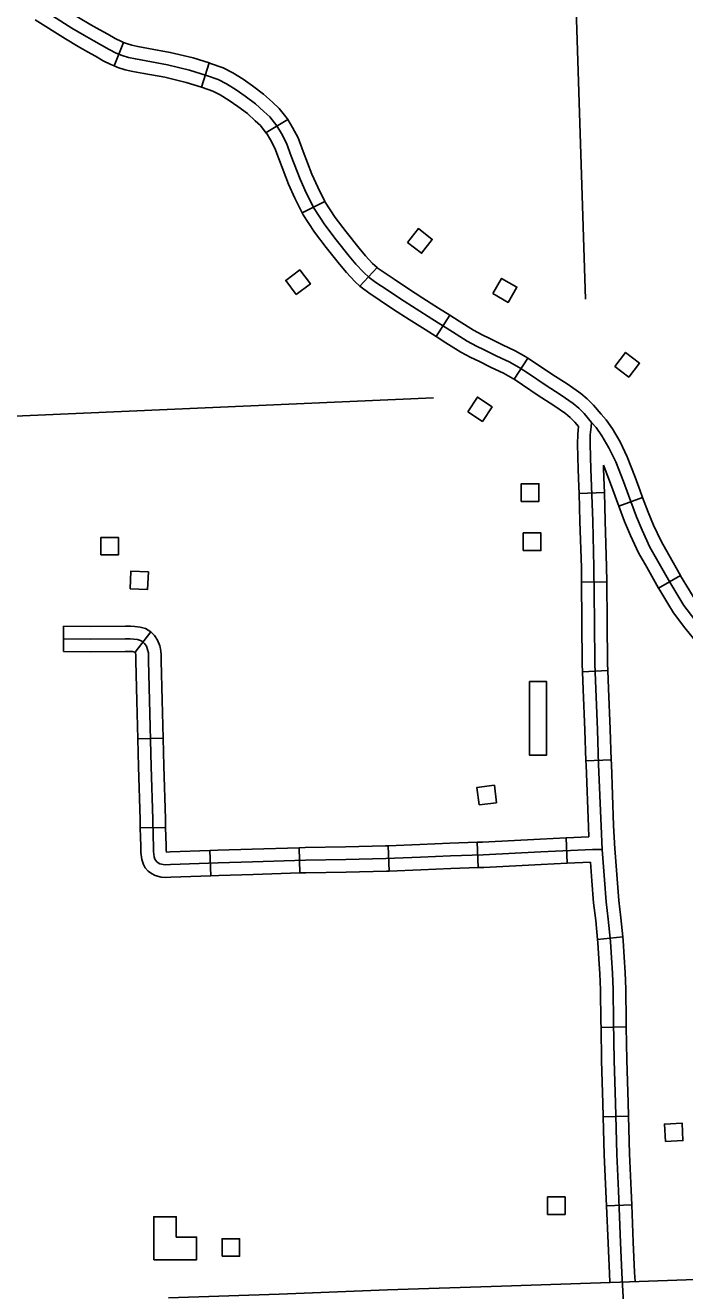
# Model space of a CAD drawing. Extents: x 1084508 to 1142749, y 1057638 to 1093403.
# Drawn here: x 1133602 to 1134828, y 1062907 to 1065260 of the extents above; entities that cross this region are included whole.
import ezdxf

# ---------------------------------------------------------------- set-up
doc = ezdxf.new("R2010")
doc.units = 0
for name, color, linetype in [('Level 15', 7, 'Continuous'), ('Level 32', 7, 'Continuous'), ('Level 5', 7, 'Continuous'), ('Level 56', 7, 'Continuous'), ('Level 58', 7, 'Continuous')]:
    doc.layers.add(name, color=color, linetype=linetype)

msp = doc.modelspace()

# ---------------------------------------------------------------- linework, layer by layer
at = {"layer": 'Level 15'}
for points in [[(1134708.1, 1062923.5), (1135006.9, 1062933.6), (1135216.1, 1062941), (1135421.7, 1062948), (1135627.9, 1062955.3), (1135834.4, 1062961.8), (1136037.3, 1062968.5), (1136244.3, 1062976.6), (1136395.8, 1062985.6)], [(1133868, 1062893.9), (1134073.7, 1062900.8), (1134275.7, 1062908.7), (1134487.6, 1062916), (1134708.1, 1062923.5)]]:
    msp.add_lwpolyline(points, dxfattribs=at)
at = {"layer": 'Level 32'}
for p, q in [((1133784.8, 1065227.9), (1133766.9, 1065184.4)), ((1133943.7, 1065189.9), (1133929.7, 1065144.9)), ((1134089.9, 1065084.8), (1134049.6, 1065060.5)), ((1134158.9, 1064932.3), (1134116.7, 1064911.4)), ((1134256.2, 1064809.4), (1134224.2, 1064774.9)), ((1134391.1, 1064720.9), (1134366, 1064681)), ((1134536.7, 1064641.1), (1134510.7, 1064601.8)), ((1134678.9, 1064391), (1134631.9, 1064389.6)), ((1134705.7, 1064365.9), (1134749.9, 1064382.2)), ((1134779.4, 1064213.6), (1134820.4, 1064236.7)), ((1134683.2, 1064224.9), (1134636.1, 1064224.4)), ((1133672.7, 1064095.6), (1133673.1, 1064142.6)), ((1133806.1, 1064094.4), (1133835.2, 1064132.4)), ((1134685, 1064060.1), (1134637.9, 1064057.8)), ((1133811.4, 1063933.2), (1133858.4, 1063934.4)), ((1134691.4, 1063894.2), (1134644.3, 1063892.5)), ((1133815.7, 1063767.6), (1133862.7, 1063768.7)), ((1134443.8, 1063694.1), (1134442.2, 1063741.1)), ((1134609.6, 1063702), (1134607.5, 1063749)), ((1133947, 1063678.8), (1133945.2, 1063725.8)), ((1134112.4, 1063683.9), (1134111, 1063730.9)), ((1134278.4, 1063687.3), (1134276.4, 1063734.3)), ((1134665.9, 1063560.4), (1134712.8, 1063564.9)), ((1134672.5, 1063396.7), (1134719.5, 1063397.6)), ((1134676.7, 1063230.8), (1134723.8, 1063232.1)), ((1134682.6, 1063064.9), (1134729.6, 1063066.8))]:
    msp.add_line(p, q, dxfattribs=at)
for points in [[(1134655, 1064521.7), (1134641.1, 1064537.9), (1134631, 1064548.3), (1134620.7, 1064556.7), (1134598.1, 1064572.4), (1134568.4, 1064591.4), (1134539.4, 1064611), (1134520.5, 1064623.6), (1134501.9, 1064633.9), (1134478.7, 1064644.7), (1134455.5, 1064656.6), (1134441.1, 1064663.2), (1134423.7, 1064672.7), (1134396.4, 1064689.8), (1134357.8, 1064714), (1134328.6, 1064732.5), (1134299.7, 1064751.3), (1134274.7, 1064768), (1134254, 1064781.9), (1134241.5, 1064791), (1134231.1, 1064800.6), (1134216.7, 1064815.8), (1134204.3, 1064830.9), (1134179.7, 1064861.3), (1134159, 1064889.1), (1134139, 1064919.4), (1134124.5, 1064948.6), (1134113.1, 1064973.7), (1134096.5, 1065016.8), (1134087.6, 1065040.9), (1134078.4, 1065058.4), (1134069.5, 1065073.1), (1134056.4, 1065089.4), (1134045.5, 1065099.7), (1134030.1, 1065113.7), (1134010.8, 1065128.2), (1133993.9, 1065139.7), (1133976.1, 1065150.9), (1133960.3, 1065159.1), (1133938.6, 1065166.8), (1133907.5, 1065176.5), (1133866.5, 1065186.3), (1133826.7, 1065193.7), (1133806.6, 1065197.2), (1133793.9, 1065200), (1133781.9, 1065203.7), (1133770.7, 1065208.3), (1133758.1, 1065214.7), (1133743.9, 1065222.8), (1133729.1, 1065230.8), (1133711.8, 1065240.7), (1133688.7, 1065254.5), (1133609.8, 1065304.4)], [(1133784.8, 1065227.9), (1133780.6, 1065229.7), (1133769.3, 1065235.4), (1133755.3, 1065243.4), (1133740.5, 1065251.3), (1133723.7, 1065261), (1133701, 1065274.6), (1133645.5, 1065309.7)], [(1133766.9, 1065184.4), (1133760.8, 1065186.9), (1133746.9, 1065194), (1133732.5, 1065202.2), (1133717.6, 1065210.2), (1133699.9, 1065220.4), (1133676.4, 1065234.4), (1133620.3, 1065269.9)], [(1133943.7, 1065189.9), (1133913.8, 1065199.2), (1133871.4, 1065209.3), (1133830.9, 1065216.8), (1133811.2, 1065220.3), (1133799.8, 1065222.8), (1133789.9, 1065225.8), (1133784.8, 1065227.9)], [(1133929.7, 1065144.9), (1133901.3, 1065153.8), (1133861.6, 1065163.3), (1133822.6, 1065170.5), (1133802.1, 1065174.1), (1133787.9, 1065177.2), (1133773.9, 1065181.5), (1133766.9, 1065184.4)], [(1134089.9, 1065084.8), (1134088.8, 1065086.6), (1134073.8, 1065105.4), (1134061.5, 1065117), (1134045.1, 1065131.9), (1134024.5, 1065147.3), (1134006.8, 1065159.4), (1133987.8, 1065171.3), (1133969.7, 1065180.8), (1133946, 1065189.1), (1133943.7, 1065189.9)], [(1134050.1, 1065059.6), (1134039.1, 1065073.4), (1134029.5, 1065082.4), (1134015.1, 1065095.6), (1133997.2, 1065109), (1133981, 1065120), (1133964.3, 1065130.5), (1133950.9, 1065137.5), (1133931.2, 1065144.4), (1133929.7, 1065144.9)], [(1134158.9, 1064932.3), (1134145.7, 1064958.7), (1134134.8, 1064982.8), (1134118.5, 1065025.1), (1134109.2, 1065050.4), (1134098.9, 1065070), (1134089.9, 1065084.8)], [(1134116.7, 1064911.4), (1134103.2, 1064938.5), (1134091.4, 1064964.6), (1134074.4, 1065008.5), (1134066.1, 1065031.3), (1134057.9, 1065046.8), (1134049.6, 1065060.5)], [(1134256.2, 1064809.4), (1134247.7, 1064817.3), (1134234.3, 1064831.4), (1134222.6, 1064845.8), (1134198.3, 1064875.7), (1134178.2, 1064902.6), (1134159.4, 1064931.1), (1134158.9, 1064932.3)], [(1134224.2, 1064774.9), (1134214.6, 1064783.8), (1134199, 1064800.2), (1134186.1, 1064816), (1134161.1, 1064846.8), (1134139.7, 1064875.5), (1134118.5, 1064907.6), (1134116.7, 1064911.4)], [(1134391.1, 1064720.9), (1134370.3, 1064733.9), (1134341.3, 1064752.3), (1134312.6, 1064770.9), (1134287.8, 1064787.6), (1134267.5, 1064801.2), (1134256.5, 1064809.2), (1134256.2, 1064809.4)], [(1134366, 1064681), (1134345.2, 1064694.1), (1134315.9, 1064712.7), (1134286.7, 1064731.6), (1134261.5, 1064748.5), (1134240.6, 1064762.6), (1134226.5, 1064772.7), (1134224.2, 1064774.9)], [(1134536.7, 1064641.1), (1134532.8, 1064643.7), (1134512.6, 1064654.9), (1134489, 1064665.9), (1134465.8, 1064677.7), (1134451.6, 1064684.3), (1134435.5, 1064693), (1134408.9, 1064709.7), (1134391.1, 1064720.9)], [(1134510.7, 1064601.8), (1134508.2, 1064603.5), (1134491.2, 1064613), (1134468.4, 1064623.5), (1134445.2, 1064635.4), (1134430.5, 1064642.2), (1134411.8, 1064652.3), (1134383.9, 1064669.8), (1134366, 1064681)], [(1134672.9, 1064537), (1134658.5, 1064553.8), (1134646.9, 1064565.7), (1134634.8, 1064575.5), (1134611.2, 1064592), (1134581.3, 1064611.1), (1134552.5, 1064630.6), (1134536.7, 1064641.1)], [(1134630.5, 1064514.1), (1134623.7, 1064522), (1134615.1, 1064530.9), (1134606.5, 1064537.9), (1134585, 1064552.8), (1134555.4, 1064571.8), (1134526.3, 1064591.5), (1134510.7, 1064601.8)], [(1134674.9, 1063727.8), (1134672.5, 1063770.9), (1134668.1, 1063885.6), (1134665.7, 1063950.3), (1134663, 1064026.1), (1134660.8, 1064073), (1134660.4, 1064150.9), (1134659.4, 1064252.5), (1134657, 1064338), (1134655, 1064403.1), (1134653.5, 1064434.8), (1134652.1, 1064480.9), (1134652.6, 1064498.2), (1134654.1, 1064513.2), (1134655, 1064521.7)], [(1134655, 1064521.7), (1134663.5, 1064511.8), (1134674, 1064496.7), (1134687, 1064474.4), (1134699.8, 1064448.2), (1134714, 1064411.5), (1134723.4, 1064386), (1134738.2, 1064345.9), (1134748.8, 1064321.1), (1134763.3, 1064289.9), (1134778, 1064263.9), (1134800.2, 1064224.7), (1134816.9, 1064196.8), (1134826.6, 1064181.2), (1134847.1, 1064154.4)], [(1134672.8, 1064537.1), (1134682.2, 1064526.2), (1134693.8, 1064509.4), (1134707.8, 1064485.5), (1134721.4, 1064457.7), (1134736.1, 1064419.9), (1134745.5, 1064394.1), (1134749.9, 1064382.2)], [(1134631.9, 1064389.6), (1134631.5, 1064402.2), (1134629.9, 1064433.9), (1134628.5, 1064481), (1134629.1, 1064499.7), (1134630.5, 1064514.1)], [(1134678.9, 1064391), (1134678.6, 1064404.1), (1134677, 1064435.8), (1134676.8, 1064441.8)], [(1134676.8, 1064441.8), (1134678.2, 1064438.8), (1134692, 1064403.2), (1134701.3, 1064377.8), (1134705.7, 1064365.9)], [(1134636.1, 1064224.4), (1134635.9, 1064252.1), (1134633.4, 1064337.3), (1134631.9, 1064389.6)], [(1134683.2, 1064224.9), (1134682.9, 1064253), (1134680.5, 1064338.7), (1134678.9, 1064391)], [(1134749.9, 1064382.2), (1134760.1, 1064354.6), (1134770.3, 1064330.7), (1134784.3, 1064300.6), (1134798.5, 1064275.5), (1134820.4, 1064236.7)], [(1134705.7, 1064365.9), (1134716.3, 1064337.2), (1134727.2, 1064311.5), (1134742.4, 1064279.1), (1134757.5, 1064252.3), (1134779.4, 1064213.6)], [(1134820.4, 1064236.7), (1134820.5, 1064236.6), (1134837, 1064209.1), (1134846, 1064194.6), (1134865.6, 1064169), (1134880.9, 1064150.1), (1134905.7, 1064120.5), (1134916.5, 1064108.1)], [(1134637.9, 1064057.8), (1134637.3, 1064072.3), (1134636.8, 1064150.8), (1134636.1, 1064224.4)], [(1134685, 1064060.1), (1134684.3, 1064073.6), (1134683.9, 1064151.1), (1134683.2, 1064224.9)], [(1134779.4, 1064213.6), (1134779.8, 1064212.8), (1134796.8, 1064184.6), (1134807.2, 1064167.8), (1134828.6, 1064139.9), (1134844.5, 1064120.1), (1134869.9, 1064089.8), (1134881.1, 1064077.1)], [(1133673.1, 1064142.6), (1133723.6, 1064142.3), (1133788.2, 1064142.8), (1133797.7, 1064142.5), (1133805.5, 1064142.4), (1133815.5, 1064140.8), (1133825.3, 1064138.2), (1133835.2, 1064132.4), (1133842, 1064125.4), (1133848, 1064116.5), (1133852.1, 1064106.2), (1133852.5, 1064103.9)], [(1133672.9, 1064119.1), (1133723.6, 1064118.7), (1133787.9, 1064119.3), (1133797.2, 1064119), (1133803.5, 1064118.9), (1133810.6, 1064117.8), (1133816.1, 1064116.3), (1133820.5, 1064113.7), (1133823.6, 1064110.5), (1133827.1, 1064105.4), (1133829.4, 1064099.5), (1133830.7, 1064093), (1133831.1, 1064088.6), (1133831.1, 1064078.3), (1133833.1, 1064004.6), (1133836.2, 1063882.1), (1133838.8, 1063783.7), (1133839.6, 1063751.4), (1133840.1, 1063734.5), (1133840.5, 1063723.7), (1133841.6, 1063714), (1133843, 1063709.7), (1133844.5, 1063707.3), (1133846.6, 1063704.6), (1133848.8, 1063703), (1133852.1, 1063701.2), (1133858.4, 1063699.5), (1133863.3, 1063699.2), (1133872, 1063699.5), (1133960.7, 1063702.9), (1134024.7, 1063704.8), (1134123.1, 1063707.7), (1134198, 1063709.2), (1134272.6, 1063710.6), (1134336.6, 1063713.4), (1134392.4, 1063715.8), (1134453.4, 1063717.9), (1134560.4, 1063723.3), (1134656.5, 1063727.6), (1134674.9, 1063727.8)], [(1133672.7, 1064095.6), (1133723.6, 1064095.2), (1133787.7, 1064095.7), (1133796.7, 1064095.5), (1133801.4, 1064095.4), (1133805.7, 1064094.7), (1133805.9, 1064094.7), (1133806.1, 1064094.4), (1133806.7, 1064092.8)], [(1133806.7, 1064092.8), (1133807.4, 1064089.6), (1133807.6, 1064087.5), (1133807.6, 1064077.9), (1133809.5, 1064004), (1133811.4, 1063933.2)], [(1133852.5, 1064103.9), (1133854, 1064096.3), (1133854.6, 1064089.7), (1133854.7, 1064078.6), (1133856.6, 1064005.2), (1133858.4, 1063934.4)], [(1134644.3, 1063892.5), (1134642.2, 1063949.4), (1134639.5, 1064025.1), (1134637.9, 1064057.8)], [(1134691.4, 1063894.2), (1134689.2, 1063951.1), (1134686.5, 1064027), (1134685, 1064060.1)], [(1133811.4, 1063933.2), (1133812.7, 1063881.5), (1133815.3, 1063783.1), (1133815.7, 1063767.6)], [(1133858.4, 1063934.4), (1133859.8, 1063882.7), (1133862.3, 1063784.3), (1133862.7, 1063768.7)], [(1134650.1, 1063750.9), (1134649, 1063769.8), (1134644.6, 1063884.7), (1134644.3, 1063892.5)], [(1134698.4, 1063729.1), (1134696, 1063772.1), (1134691.7, 1063886.5), (1134691.4, 1063894.2)], [(1133815.7, 1063767.6), (1133816.1, 1063750.7), (1133816.6, 1063733.7), (1133817, 1063722), (1133818.4, 1063708.9), (1133821.5, 1063699.9), (1133825.1, 1063693.7), (1133830.4, 1063687.3), (1133836.3, 1063683), (1133843.2, 1063679.3), (1133854.5, 1063676.1), (1133863, 1063675.6), (1133872.8, 1063675.9), (1133947, 1063678.8)], [(1133862.7, 1063768.7), (1133863.2, 1063752), (1133863.6, 1063735.2), (1133864, 1063725.4), (1133864.3, 1063722.8), (1133871.2, 1063723), (1133945.2, 1063725.8)], [(1134276.4, 1063734.3), (1134335.6, 1063736.9), (1134391.5, 1063739.4), (1134442.2, 1063741.1)], [(1134442.2, 1063741.1), (1134452.4, 1063741.5), (1134559.2, 1063746.9), (1134607.5, 1063749)], [(1134607.5, 1063749), (1134650.1, 1063750.9)], [(1133945.2, 1063725.8), (1133959.9, 1063726.4), (1134024, 1063728.3), (1134111, 1063730.9)], [(1134111, 1063730.9), (1134122.5, 1063731.3), (1134197.5, 1063732.7), (1134271.8, 1063734.1), (1134276.4, 1063734.3)], [(1134674.9, 1063727.8), (1134679.2, 1063671.1), (1134682.3, 1063630.5), (1134686, 1063598.1), (1134690, 1063556.7), (1134691.8, 1063526.2), (1134693.9, 1063497.6), (1134694.8, 1063467.3), (1134695.8, 1063407.8), (1134697.2, 1063335.5), (1134699.5, 1063256.3), (1134702.1, 1063161.1), (1134705, 1063092.9), (1134709, 1062996.7), (1134711.5, 1062940.8), (1134714.5, 1062884.4)], [(1134698.4, 1063729.5), (1134702.6, 1063672.8), (1134705.7, 1063632.7), (1134709.4, 1063600.5), (1134712.8, 1063564.9)], [(1134278.4, 1063687.3), (1134337.6, 1063689.9), (1134393.3, 1063692.3), (1134443.8, 1063694.1)], [(1134443.8, 1063694.1), (1134454.4, 1063694.4), (1134561.5, 1063699.8), (1134609.6, 1063702)], [(1134609.6, 1063702), (1134653.1, 1063703.9)], [(1134653.1, 1063703.9), (1134655.7, 1063669.3), (1134658.8, 1063628.2), (1134662.6, 1063595.6), (1134665.9, 1063560.4)], [(1133947, 1063678.8), (1133961.5, 1063679.3), (1134025.4, 1063681.3), (1134112.4, 1063683.9)], [(1134112.4, 1063683.9), (1134123.6, 1063684.2), (1134198.4, 1063685.6), (1134273.3, 1063687.1), (1134278.4, 1063687.3)], [(1134665.9, 1063560.4), (1134666.5, 1063554.9), (1134668.3, 1063524.6), (1134670.4, 1063496.4), (1134671.3, 1063466.7), (1134672.3, 1063407.4), (1134672.5, 1063396.7)], [(1134712.8, 1063564.9), (1134713.4, 1063558.5), (1134715.3, 1063527.7), (1134717.4, 1063498.8), (1134718.4, 1063467.8), (1134719.3, 1063408.2), (1134719.5, 1063397.6)], [(1134672.5, 1063396.7), (1134673.6, 1063334.9), (1134676, 1063255.7), (1134676.7, 1063230.8)], [(1134719.5, 1063397.6), (1134720.7, 1063336), (1134723.1, 1063257), (1134723.8, 1063232.1)], [(1134676.7, 1063230.8), (1134678.6, 1063160.3), (1134681.5, 1063091.9), (1134682.6, 1063064.9)], [(1134723.8, 1063232.1), (1134725.7, 1063161.9), (1134728.5, 1063093.9), (1134729.6, 1063066.8)], [(1134682.6, 1063064.9), (1134685.5, 1062995.6), (1134688, 1062939.6), (1134688.9, 1062922.9)], [(1134729.6, 1063066.8), (1134732.5, 1062997.7), (1134735, 1062941.9), (1134735.9, 1062924.5)]]:
    msp.add_lwpolyline(points, dxfattribs=at)
at = {"layer": 'Level 5'}
for points in [[(1134604.9, 1066092.2), (1134610, 1065790.9), (1134643.5, 1064750.5)], [(1132959.3, 1064506.1), (1134361.1, 1064567.3)]]:
    msp.add_lwpolyline(points, dxfattribs=at)
at = {"layer": 'Level 56'}
for points in [[(1134312.9, 1064856.1), (1134332.8, 1064881.9), (1134358.8, 1064861.9), (1134338.8, 1064836)], [(1134105.8, 1064759.3), (1134086.2, 1064785.4), (1134112.4, 1064805.1), (1134132, 1064779)], [(1134471.4, 1064761), (1134487.6, 1064789.4), (1134516, 1064773.1), (1134499.8, 1064744.8)], [(1134698.2, 1064625.8), (1134718.1, 1064651.7), (1134744.1, 1064631.7), (1134724.2, 1064605.8)], [(1134424.6, 1064541.4), (1134442.6, 1064568.6), (1134470, 1064550.5), (1134451.9, 1064523.3)], [(1134524.1, 1064374.7), (1134524.1, 1064407.4), (1134556.9, 1064407.4), (1134556.9, 1064374.7)], [(1133742.5, 1064275.1), (1133742.5, 1064307.8), (1133775.2, 1064307.8), (1133775.2, 1064275.1)], [(1134528, 1064283.3), (1134528, 1064316), (1134560.7, 1064316), (1134560.7, 1064283.3)], [(1133796.6, 1064212.4), (1133798, 1064245), (1133830.8, 1064243.6), (1133829.4, 1064211)], [(1134539.5, 1064040), (1134570.9, 1064040), (1134570.9, 1063902.7), (1134539.5, 1063902.7)], [(1134445.6, 1063810.5), (1134441.7, 1063843), (1134474.2, 1063846.9), (1134478.1, 1063814.4)], [(1134792.2, 1063184.6), (1134790.4, 1063217.2), (1134823.2, 1063219), (1134824.9, 1063186.3)], [(1134573.1, 1063049), (1134573.1, 1063081.7), (1134605.8, 1063081.7), (1134605.8, 1063049)], [(1133967.7, 1062971.3), (1133967.7, 1063004), (1134000.5, 1063004), (1134000.5, 1062971.3)]]:
    msp.add_lwpolyline(points, close=True, dxfattribs=at)
at = {"layer": 'Level 58'}
msp.add_lwpolyline([(1133840.7, 1062965), (1133920.4, 1062965), (1133920.4, 1063007.1), (1133882.7, 1063007.1), (1133882.7, 1063044.8), (1133840.7, 1063044.8)], close=True, dxfattribs=at)

doc.saveas('drawing.dxf')
